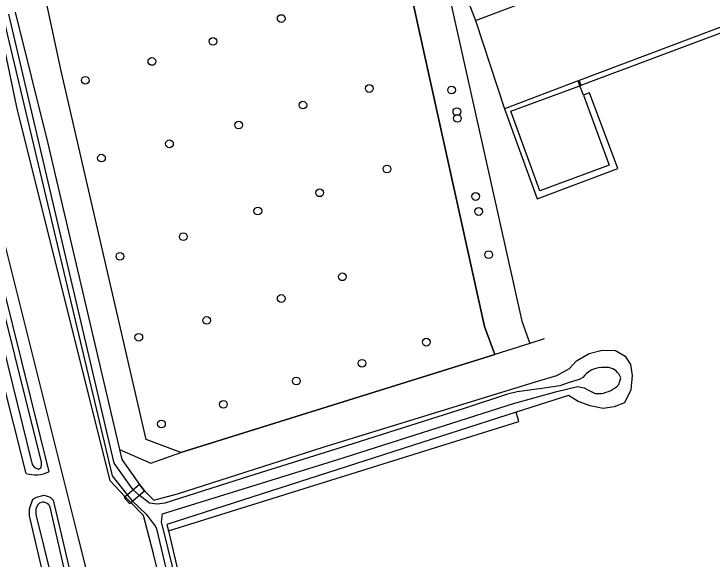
# Model space of a CAD drawing. Extents: x 162880 to 165536, y 384011 to 385179.
# Drawn here: x 163572.4 to 163660.9, y 384375.9 to 384444.9 of the extents above; entities that cross this region are included whole.
import ezdxf

# ---------------------------------------------------------------- set-up
doc = ezdxf.new("R2010")
doc.units = 0
for name, color, linetype in [('IMGEO_Boom', 7, 'Continuous'), ('IMGEO_Bouwland', 7, 'Continuous'), ('IMGEO_Dek', 7, 'Continuous'), ('IMGEO_Grasland_agrarisch', 7, 'Continuous'), ('IMGEO_Groenvoorziening', 7, 'Continuous'), ('IMGEO_Haag', 7, 'Continuous'), ('IMGEO_Hek', 7, 'Continuous'), ('IMGEO_Loofbos', 7, 'Continuous'), ('IMGEO_Voetpad_open', 7, 'Continuous'), ('IMGEO_Waterloop', 7, 'Continuous')]:
    doc.layers.add(name, color=color, linetype=linetype)

msp = doc.modelspace()

# ---------------------------------------------------------------- linework, layer by layer
at = {"layer": 'IMGEO_Boom'}
for centre in [(163606.252, 384444.341), (163597.605, 384441.443), (163589.859, 384438.908), (163581.419, 384436.527), (163617.419, 384435.487), (163627.847, 384435.293), (163609.006, 384433.385), (163628.517, 384432.554), (163628.588, 384431.699), (163600.858, 384430.849), (163592.087, 384428.481), (163583.469, 384426.675), (163619.658, 384425.286), (163611.124, 384422.278), (163630.906, 384421.813), (163603.291, 384419.968), (163631.274, 384419.912), (163593.846, 384416.718), (163585.81, 384414.237), (163632.551, 384414.438), (163614.014, 384411.643), (163606.252, 384408.897), (163596.814, 384406.117), (163588.203, 384403.989), (163624.648, 384403.368), (163616.5, 384400.698), (163608.167, 384398.448), (163598.928, 384395.494), (163591.076, 384393.006)]:
    msp.add_circle(centre, 0.489, dxfattribs=at)
at = {"layer": 'IMGEO_Bouwland'}
for points in [[(163630.873, 384444.09), (163634.536, 384432.916)], [(163643.882, 384436.439), (163644.016, 384436.49)]]:
    msp.add_lwpolyline(points, dxfattribs=at)
at = {"layer": 'IMGEO_Dek'}
msp.add_lwpolyline([(163588.941, 384384.551), (163588.279, 384385.333), (163586.464, 384383.801), (163586.361, 384383.714), (163587.022, 384382.931), (163587.182, 384383.066)], close=True, dxfattribs=at)
at = {"layer": 'IMGEO_Grasland_agrarisch'}
for points in [[(163572.519, 384445.159), (163576.678, 384428.516), (163585.773, 384389.763)], [(163644.554, 384434.627), (163644.111, 384435.831)], [(163585.773, 384389.763), (163586.07, 384388.497), (163588.279, 384385.333), (163588.941, 384384.551), (163590.122, 384383.366), (163593.099, 384384.179), (163611.573, 384390.092), (163638.621, 384398.389), (163641.193, 384399.155), (163642.787, 384400.051), (163643.696, 384401.003), (163645.278, 384401.919), (163646.956, 384402.367), (163648.635, 384402.303), (163649.849, 384401.587), (163650.513, 384400.547), (163650.736, 384399.142), (163650.561, 384397.35), (163649.769, 384395.684), (163648.435, 384395.174), (163647.06, 384394.982), (163645.398, 384395.318), (163643.896, 384395.846), (163642.649, 384396.63), (163636.025, 384394.501)], [(163585.773, 384389.763), (163589.731, 384388.042), (163593.539, 384389.411), (163633.335, 384401.821)], [(163591.949, 384379.457), (163596.037, 384362.104), (163595.421, 384347.496), (163601.94, 384319.012), (163643.089, 384319.741), (163646.121, 384357.075), (163648.63, 384365.85)]]:
    msp.add_lwpolyline(points, dxfattribs=at)
at = {"layer": 'IMGEO_Groenvoorziening'}
for points in [[(163573.936, 384386.722), (163559.877, 384442.426), (163559.868, 384442.558), (163559.771, 384443.987)], [(163562.906, 384442.827), (163576.815, 384386.934)], [(163599.056, 384290.341), (163595.647, 384290.412), (163589.107, 384318.462), (163574.328, 384381.383), (163574.342, 384382.284), (163574.756, 384383.507), (163575.232, 384383.746), (163576.221, 384383.994), (163576.987, 384383.758), (163577.368, 384383.373), (163578.584, 384378.168), (163592.444, 384318.844), (163595.602, 384318.9)]]:
    msp.add_lwpolyline(points, dxfattribs=at)
msp.add_arc((163575.069, 384390.989), 4.415, 255.12732, 293.29562, dxfattribs=at)
at = {"layer": 'IMGEO_Haag'}
for points in [[(163664.093, 384444.057), (163644.016, 384436.49)], [(163644.016, 384436.49), (163644.104, 384436.256), (163644.245, 384435.882), (163644.485, 384435.972), (163664.333, 384443.422)], [(163643.882, 384436.439), (163634.536, 384432.916)], [(163644.554, 384434.627), (163647.81, 384425.772), (163639.031, 384422.543), (163635.342, 384432.606), (163644.111, 384435.831)], [(163644.111, 384435.831), (163643.882, 384436.439)], [(163634.536, 384432.916), (163638.715, 384421.511), (163648.922, 384425.34), (163645.327, 384434.917), (163644.554, 384434.627)], [(163636.025, 384394.501), (163591.756, 384380.275), (163591.949, 384379.457)], [(163591.949, 384379.457), (163636.389, 384393.335), (163636.025, 384394.501)]]:
    msp.add_lwpolyline(points, dxfattribs=at)
at = {"layer": 'IMGEO_Hek'}
for points in [[(163624.458, 384461.077), (163636.732, 384406.035), (163637.768, 384403.203)], [(163620.039, 384459.671), (163632.017, 384405.337), (163633.335, 384401.821)], [(163633.335, 384401.821), (163593.539, 384389.411), (163589.128, 384391.031), (163578.304, 384437.904), (163576.506, 384446.377)], [(163580.533, 384378.704), (163564.483, 384442.705), (163570.319, 384444.487)], [(163637.768, 384403.203), (163633.335, 384401.821)], [(163639.596, 384403.773), (163637.768, 384403.203)], [(163595.602, 384318.9), (163580.533, 384378.704)]]:
    msp.add_lwpolyline(points, dxfattribs=at)
at = {"layer": 'IMGEO_Loofbos'}
for points in [[(163624.458, 384461.077), (163636.732, 384406.035), (163637.768, 384403.203), (163633.335, 384401.821)], [(163633.335, 384401.821), (163632.017, 384405.337), (163620.039, 384459.671)], [(163595.602, 384318.9), (163580.533, 384378.704), (163564.483, 384442.705), (163570.319, 384444.487)], [(163595.602, 384318.9), (163599.506, 384318.969), (163598.253, 384321.032), (163592.317, 384348.737), (163591.99, 384351.302), (163592.001, 384352.86), (163592.169, 384354.25), (163592.738, 384356.46), (163593.359, 384359.555), (163593.662, 384362.138), (163590.075, 384376.563), (163588.797, 384381.413), (163587.182, 384383.066), (163586.464, 384383.801), (163584.575, 384385.808), (163572.728, 384433.127), (163570.319, 384444.487)]]:
    msp.add_lwpolyline(points, dxfattribs=at)
at = {"layer": 'IMGEO_Voetpad_open'}
for points in [[(163630.873, 384444.09), (163659.949, 384455.052), (163664.093, 384444.057)], [(163630.049, 384446.305), (163630.873, 384444.09)], [(163588.941, 384384.551), (163588.279, 384385.333), (163586.464, 384383.801), (163586.361, 384383.714), (163587.022, 384382.931), (163587.182, 384383.066), (163588.941, 384384.551)]]:
    msp.add_lwpolyline(points, dxfattribs=at)
at = {"layer": 'IMGEO_Waterloop'}
for points in [[(163570.963, 384444.684), (163584.845, 384386.423), (163586.729, 384384.025), (163587.39, 384383.241), (163589.143, 384381.604), (163590.01, 384380.419), (163590.273, 384380.096), (163590.425, 384379.74), (163594.383, 384363.19)], [(163644.505, 384398.904), (163644.012, 384398.649), (163642.764, 384398.239), (163641.551, 384397.841), (163639.269, 384397.52), (163636.159, 384397.082), (163634.923, 384396.764), (163629.575, 384395.004), (163614.516, 384390.247), (163602.248, 384386.386), (163591.521, 384382.973), (163590.523, 384382.846), (163589.541, 384382.996), (163588.261, 384383.977), (163587.485, 384384.663), (163585.07, 384388.063), (163571.721, 384444.915)], [(163561.138, 384442.845), (163574.689, 384387.894), (163574.998, 384387.48), (163575.501, 384387.281), (163575.829, 384387.516), (163575.884, 384387.811), (163575.851, 384388.177), (163562.332, 384442.215)], [(163647.771, 384400.149), (163646.831, 384400.149)], [(163649.068, 384398.002), (163649.296, 384398.866)], [(163592.77, 384373.771), (163591.098, 384380.596), (163591.226, 384381.613), (163613.421, 384388.499), (163635.686, 384395.589), (163641.195, 384397.128), (163643.819, 384397.761), (163644.658, 384397.592), (163645.28, 384397.265), (163646.056, 384396.859), (163646.793, 384396.859)], [(163575.617, 384382.984), (163575.347, 384382.723), (163575.172, 384382.205), (163575.172, 384381.526), (163578.203, 384369.281), (163584.324, 384344.556), (163596.613, 384291.025), (163598.941, 384290.826)], [(163593.112, 384350.529), (163593.474, 384348.856), (163595.975, 384334.247), (163597.936, 384325.545), (163599.057, 384321.037), (163600.351, 384318.5), (163591.613, 384318.274), (163576.97, 384382.484)]]:
    msp.add_lwpolyline(points, dxfattribs=at)
for centre, radius, start, end in [((163646.917, 384397.193), 2.957, 91.66464, 144.65152), ((163647.478, 384398.253), 1.918, 18.63131, 81.22012), ((163646.058, 384401.158), 4.362, 279.70711, 313.64441), ((163576.071, 384382.131), 0.966, 21.40987, 118.02663)]:
    msp.add_arc(centre, radius, start, end, dxfattribs=at)

doc.saveas('drawing.dxf')
